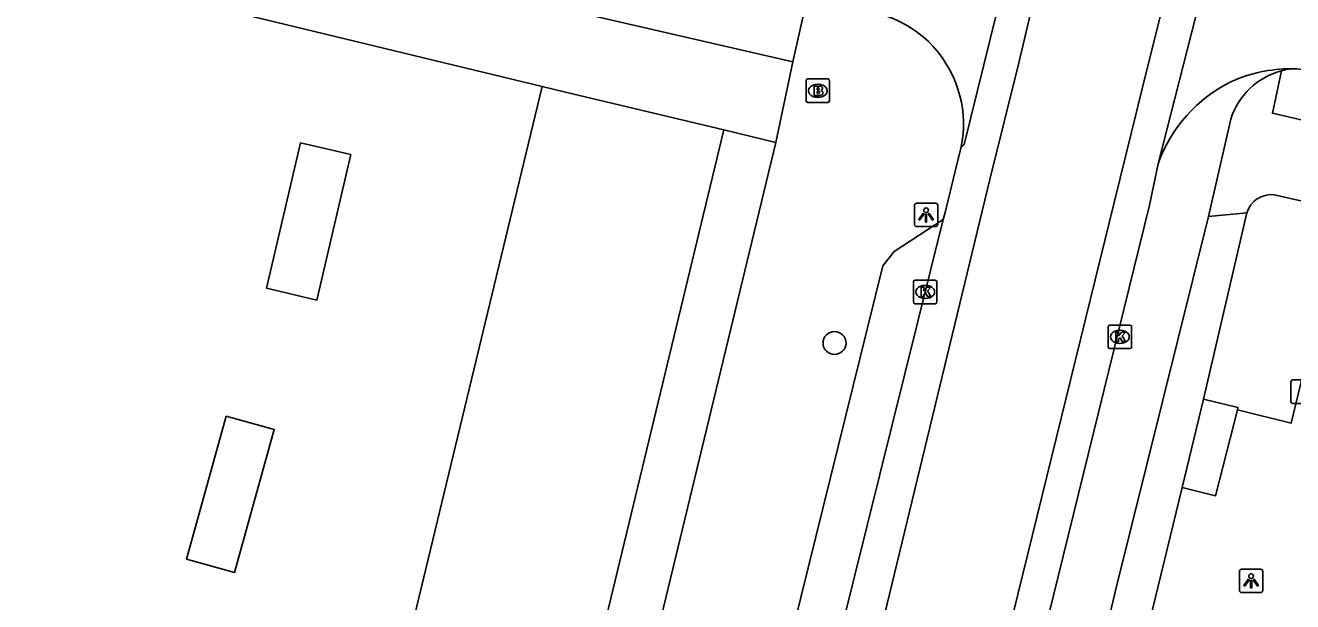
# Model space of a CAD drawing. Extents: x 162812 to 163818, y 381639 to 382470.
# Drawn here: x 163477 to 163530.9, y 382221.6 to 382246.1 of the extents above; entities that cross this region are included whole.
import ezdxf

# ---------------------------------------------------------------- set-up
doc = ezdxf.new("R2010")
doc.units = 0
for name, color, linetype in [('IMGEO_Boom', 7, 'Continuous'), ('IMGEO_Brandkraan', 7, 'Continuous'), ('IMGEO_Kolk', 7, 'Continuous'), ('IMGEO_Lichtpunt', 7, 'Continuous'), ('IMGEO_OVBaan_open', 7, 'Continuous'), ('IMGEO_Pand', 7, 'Continuous'), ('IMGEO_Rijbaan_lokaal_gesloten', 7, 'Continuous'), ('IMGEO_Voetpad_gesloten', 7, 'Continuous'), ('IMGEO_Voetpad_open', 7, 'Continuous')]:
    doc.layers.add(name, color=color, linetype=linetype)

msp = doc.modelspace()

# ---------------------------------------------------------------- linework, layer by layer
at = {"layer": 'IMGEO_Boom'}
msp.add_circle((163511.448, 382232.583), 0.489, dxfattribs=at)
at = {"layer": 'IMGEO_Brandkraan'}
for p, q in [((163510.238, 382242.889), (163510.238, 382243.741)), ((163510.313, 382243.815), (163511.165, 382243.815)), ((163510.726, 382243.595), (163510.751, 382243.595)), ((163511.239, 382243.741), (163511.239, 382242.889)), ((163510.749, 382243.035), (163510.724, 382243.035)), ((163511.165, 382242.815), (163510.313, 382242.815))]:
    msp.add_line(p, q, dxfattribs=at)
for points in [[(163510.238, 382242.889), (163510.238, 382243.741)], [(163510.313, 382243.815), (163511.165, 382243.815)], [(163510.586, 382243.515), (163510.586, 382243.115), (163510.799, 382243.115)], [(163510.817, 382243.515), (163510.586, 382243.515)], [(163511.239, 382243.741), (163511.239, 382242.889)], [(163510.765, 382243.434), (163510.711, 382243.434), (163510.711, 382243.358)], [(163510.711, 382243.358), (163510.764, 382243.358)], [(163510.773, 382243.282), (163510.711, 382243.282), (163510.711, 382243.201)], [(163510.711, 382243.201), (163510.773, 382243.201)], [(163511.165, 382242.815), (163510.313, 382242.815)]]:
    msp.add_lwpolyline(points, dxfattribs=at)
for centre, radius, start, end in [((163510.315, 382243.739), 0.0765, 91.552, 178.448), ((163510.315, 382243.739), 0.0765, 91.552, 178.448), ((163510.821, 382243.37), 0.145, 59.4692, 91.5367), ((163511.163, 382243.739), 0.0765, 1.552, 88.448), ((163511.163, 382243.739), 0.0765, 1.552, 88.448), ((163510.766, 382243.396), 0.0379, 267.8285, 90.9355), ((163510.774, 382243.241), 0.0404, 269.8759, 90.5077), ((163510.805, 382243.366), 0.251, 268.6676, 293.5347), ((163510.846, 382243.417), 0.0922, 285.5137, 58.1501), ((163510.851, 382243.225), 0.105, 301.3115, 78.989), ((163510.315, 382242.891), 0.0765, 181.552, 268.448), ((163510.315, 382242.891), 0.0765, 181.552, 268.448), ((163511.163, 382242.891), 0.0765, 271.552, 358.448), ((163511.163, 382242.891), 0.0765, 271.552, 358.448)]:
    msp.add_arc(centre, radius, start, end, dxfattribs=at)
for centre, major_axis, ratio, start_param, end_param in [((163510.725, 382243.315), (-0.387, 0.002), 0.722429, 4.712389, 7.853982), ((163510.75, 382243.315), (-0.39, 0.002), 0.717154, 1.570796, 4.712389)]:
    msp.add_ellipse(centre, major_axis=major_axis, ratio=ratio, start_param=start_param, end_param=end_param, dxfattribs=at)
at = {"layer": 'IMGEO_Kolk'}
for p, q in [((163514.807, 382234.33), (163514.807, 382235.182)), ((163514.882, 382235.256), (163515.734, 382235.256)), ((163515.295, 382235.036), (163515.32, 382235.036)), ((163515.808, 382235.182), (163515.808, 382234.33)), ((163515.318, 382234.476), (163515.293, 382234.476)), ((163515.734, 382234.256), (163514.882, 382234.256)), ((163523.091, 382232.421), (163523.091, 382233.273)), ((163523.166, 382233.347), (163524.018, 382233.347)), ((163524.092, 382233.273), (163524.092, 382232.421)), ((163523.579, 382233.127), (163523.604, 382233.127)), ((163524.018, 382232.347), (163523.166, 382232.347)), ((163523.602, 382232.567), (163523.577, 382232.567)), ((163530.868, 382230.087), (163530.868, 382230.939)), ((163530.943, 382231.013), (163531.795, 382231.013)), ((163531.795, 382230.013), (163530.943, 382230.013))]:
    msp.add_line(p, q, dxfattribs=at)
for points in [[(163514.807, 382234.33), (163514.807, 382235.182)], [(163514.882, 382235.256), (163515.734, 382235.256)], [(163515.128, 382234.956), (163515.251, 382234.956), (163515.251, 382234.805), (163515.381, 382234.956), (163515.545, 382234.956), (163515.399, 382234.805), (163515.552, 382234.556), (163515.4, 382234.556), (163515.315, 382234.72), (163515.251, 382234.653), (163515.251, 382234.556), (163515.128, 382234.556), (163515.128, 382234.956)], [(163515.808, 382235.182), (163515.808, 382234.33)], [(163515.734, 382234.256), (163514.882, 382234.256)], [(163523.091, 382232.421), (163523.091, 382233.273)], [(163523.166, 382233.347), (163524.018, 382233.347)], [(163524.092, 382233.273), (163524.092, 382232.421)], [(163523.412, 382233.047), (163523.535, 382233.047), (163523.535, 382232.896), (163523.665, 382233.047), (163523.829, 382233.047), (163523.683, 382232.896), (163523.836, 382232.647), (163523.684, 382232.647), (163523.599, 382232.811), (163523.535, 382232.744), (163523.535, 382232.647), (163523.412, 382232.647), (163523.412, 382233.047)], [(163524.018, 382232.347), (163523.166, 382232.347)], [(163530.868, 382230.087), (163530.868, 382230.939)], [(163530.943, 382231.013), (163531.795, 382231.013)], [(163531.795, 382230.013), (163530.943, 382230.013)]]:
    msp.add_lwpolyline(points, dxfattribs=at)
for centre, start, end in [((163514.884, 382235.18), 91.552, 178.448), ((163514.884, 382235.18), 91.552, 178.448), ((163515.732, 382235.18), 1.552, 88.448), ((163515.732, 382235.18), 1.552, 88.448), ((163514.884, 382234.332), 181.552, 268.448), ((163514.884, 382234.332), 181.552, 268.448), ((163515.732, 382234.332), 271.552, 358.448), ((163515.732, 382234.332), 271.552, 358.448), ((163523.168, 382233.271), 91.552, 178.448), ((163523.168, 382233.271), 91.552, 178.448), ((163524.016, 382233.271), 1.552, 88.448), ((163524.016, 382233.271), 1.552, 88.448), ((163523.168, 382232.423), 181.552, 268.448), ((163523.168, 382232.423), 181.552, 268.448), ((163524.016, 382232.423), 271.552, 358.448), ((163524.016, 382232.423), 271.552, 358.448), ((163530.945, 382230.937), 91.552, 178.448), ((163530.945, 382230.937), 91.552, 178.448), ((163530.945, 382230.089), 181.552, 268.448), ((163530.945, 382230.089), 181.552, 268.448)]:
    msp.add_arc(centre, 0.0765, start, end, dxfattribs=at)
for centre, major_axis, ratio, start_param, end_param in [((163515.294, 382234.756), (-0.387, 0.002), 0.722429, 4.712389, 7.853982), ((163515.319, 382234.756), (-0.39, 0.002), 0.717154, 1.570796, 4.712389), ((163523.578, 382232.847), (-0.387, 0.002), 0.722429, 4.712389, 7.853982), ((163523.603, 382232.847), (-0.39, 0.002), 0.717154, 1.570796, 4.712389)]:
    msp.add_ellipse(centre, major_axis=major_axis, ratio=ratio, start_param=start_param, end_param=end_param, dxfattribs=at)
at = {"layer": 'IMGEO_Lichtpunt'}
for p, q in [((163514.846, 382238.436), (163514.846, 382237.629)), ((163514.846, 382238.436), (163514.846, 382237.629)), ((163515.748, 382238.531), (163514.94, 382238.531)), ((163515.748, 382238.531), (163514.94, 382238.531)), ((163515.842, 382237.629), (163515.842, 382238.436)), ((163515.842, 382237.629), (163515.842, 382238.436)), ((163514.94, 382237.535), (163515.748, 382237.535)), ((163514.94, 382237.535), (163515.748, 382237.535)), ((163528.677, 382222.87), (163528.677, 382222.063)), ((163528.677, 382222.87), (163528.677, 382222.063)), ((163529.579, 382222.965), (163528.771, 382222.965)), ((163529.579, 382222.965), (163528.771, 382222.965)), ((163529.673, 382222.063), (163529.673, 382222.87)), ((163529.673, 382222.063), (163529.673, 382222.87)), ((163528.771, 382221.969), (163529.579, 382221.969)), ((163528.771, 382221.969), (163529.579, 382221.969))]:
    msp.add_line(p, q, dxfattribs=at)
for points in [[(163515.22, 382238.1), (163515.259, 382238.072), (163515.071, 382237.81), (163515.033, 382237.837), (163515.22, 382238.1)], [(163515.322, 382238.052), (163515.369, 382238.052), (163515.369, 382237.73), (163515.322, 382237.73), (163515.322, 382238.052)], [(163515.432, 382238.072), (163515.47, 382238.099), (163515.657, 382237.837), (163515.618, 382237.809), (163515.432, 382238.072)], [(163529.051, 382222.534), (163529.09, 382222.506), (163528.902, 382222.244), (163528.864, 382222.271), (163529.051, 382222.534)], [(163529.153, 382222.486), (163529.2, 382222.486), (163529.2, 382222.164), (163529.153, 382222.164), (163529.153, 382222.486)], [(163529.263, 382222.506), (163529.301, 382222.533), (163529.488, 382222.271), (163529.449, 382222.243), (163529.263, 382222.506)]]:
    msp.add_lwpolyline(points, dxfattribs=at)
for centre in [(163515.345, 382238.234), (163529.176, 382222.668)]:
    msp.add_circle(centre, 0.0994, dxfattribs=at)
for centre, start, end in [((163514.94, 382238.436), 90, 180), ((163514.94, 382238.436), 90, 180), ((163515.748, 382238.436), 0, 90), ((163515.748, 382238.436), 0, 90), ((163514.94, 382237.629), 180, 270), ((163514.94, 382237.629), 180, 270), ((163515.748, 382237.629), 270, 0), ((163515.748, 382237.629), 270, 360), ((163528.771, 382222.87), 90, 180), ((163528.771, 382222.87), 90, 180), ((163529.579, 382222.87), 0, 90), ((163529.579, 382222.87), 0, 90), ((163528.771, 382222.063), 180, 270), ((163528.771, 382222.063), 180, 270), ((163529.579, 382222.063), 270, 0), ((163529.579, 382222.063), 270, 360)]:
    msp.add_arc(centre, 0.0946, start, end, dxfattribs=at)
at = {"layer": 'IMGEO_OVBaan_open'}
for points in [[(163528.308, 382242.111), (163527.364, 382237.962)], [(163525.218, 382240.21), (163524.848, 382238.45), (163518.16, 382211.245), (163518.277, 382211.062)], [(163527.364, 382237.962), (163523.453, 382222.229), (163522.961, 382220.201)]]:
    msp.add_lwpolyline(points, dxfattribs=at)
for centre, radius, start, end in [((163531.268, 382241.161), 3.109, 104.9551, 162.216), ((163530.851, 382238.179), 6.068, 89.6667, 114.4706), ((163531.296, 382241.028), 3.245, 97.2666, 104.8281), ((163531.05, 382238.14), 6.189, 116.0014, 160.4572)]:
    msp.add_arc(centre, radius, start, end, dxfattribs=at)
at = {"layer": 'IMGEO_Pand'}
for points in [[(163488.338, 382199.281), (163499.006, 382243.493)], [(163499.006, 382243.493), (163500, 382243.257), (163506.74, 382241.654)], [(163496.066, 382197.416), (163500, 382213.72), (163506.74, 382241.654)], [(163488.718, 382241.101), (163490.86, 382240.596), (163489.421, 382234.411), (163487.279, 382234.916), (163488.718, 382241.101)], [(163485.562, 382229.469), (163487.605, 382228.901), (163485.916, 382222.823), (163483.874, 382223.391), (163485.562, 382229.469)]]:
    msp.add_lwpolyline(points, dxfattribs=at)
at = {"layer": 'IMGEO_Rijbaan_lokaal_gesloten'}
for points in [[(163507.932, 382197.694), (163518.053, 382239.538), (163519.284, 382244.498), (163521.298, 382252.968), (163521.302, 382252.983), (163523.567, 382261.95)], [(163468.58, 382038.058), (163469.001, 382040.4), (163469.442, 382043.237), (163472.247, 382052.642), (163476.268, 382063.863), (163485.511, 382093.716), (163491.083, 382113.477), (163493.27, 382120.04), (163496.345, 382129.936), (163499.769, 382142.519), (163501.707, 382150.226), (163512.256, 382193.448), (163523.364, 382238.62), (163524.776, 382244.371), (163526.46, 382251.061), (163528.706, 382260.766)], [(163521.306, 382259.183), (163521.406, 382259.013), (163516.968, 382241.029), (163516.837, 382240.926)], [(163529.338, 382256.343), (163525.218, 382240.21)], [(163516.837, 382240.926), (163516.599, 382239.957), (163516.154, 382238.142), (163516.078, 382237.835)], [(163516.078, 382237.835), (163506.903, 382200.965)]]:
    msp.add_lwpolyline(points, dxfattribs=at)
for centre, radius, start, end in [((163512.074, 382241.897), 4.86, 14.258, 71.0234), ((163530.85, 382238.238), 6.009, 80.5177, 89.6568), ((163512.076, 382241.894), 4.859, 348.5054, 14.2954)]:
    msp.add_arc(centre, radius, start, end, dxfattribs=at)
at = {"layer": 'IMGEO_Voetpad_gesloten'}
for points in [[(163527.153, 382230.201), (163526.248, 382226.44)], [(163528.591, 382229.738), (163528.617, 382229.844), (163527.153, 382230.201)], [(163526.248, 382226.44), (163527.665, 382226.084), (163528.591, 382229.738)]]:
    msp.add_lwpolyline(points, dxfattribs=at)
at = {"layer": 'IMGEO_Voetpad_open'}
for points in [[(163499.006, 382243.493), (163472.094, 382250), (163461.817, 382252.485)], [(163509.681, 382244.539), (163500, 382246.765), (163494.824, 382247.955), (163495.293, 382250), (163495.51, 382250.944)], [(163510.297, 382247.323), (163509.681, 382244.539)], [(163509.681, 382244.539), (163508.946, 382241.115)], [(163532.92, 382242.102), (163532.816, 382241.725), (163530.083, 382242.354), (163530.466, 382244.165)], [(163506.74, 382241.654), (163508.946, 382241.115)], [(163508.946, 382241.115), (163500, 382204.083), (163498.262, 382196.888)], [(163530.162, 382238.891), (163532.111, 382238.443)], [(163506.903, 382200.965), (163505.689, 382203.043), (163505.58, 382203.803), (163513.5, 382235.863), (163513.983, 382236.477), (163516.078, 382237.835)], [(163528.993, 382238.117), (163527.153, 382230.201)], [(163527.364, 382237.962), (163528.993, 382238.117)], [(163528.591, 382229.738), (163530.879, 382229.172), (163531.906, 382233.403), (163532.865, 382237.257)], [(163524.958, 382221.198), (163526.248, 382226.44)]]:
    msp.add_lwpolyline(points, dxfattribs=at)
msp.add_arc((163530.039, 382237.806), 1.091, 83.5485, 163.4689, dxfattribs=at)

doc.saveas('drawing.dxf')
